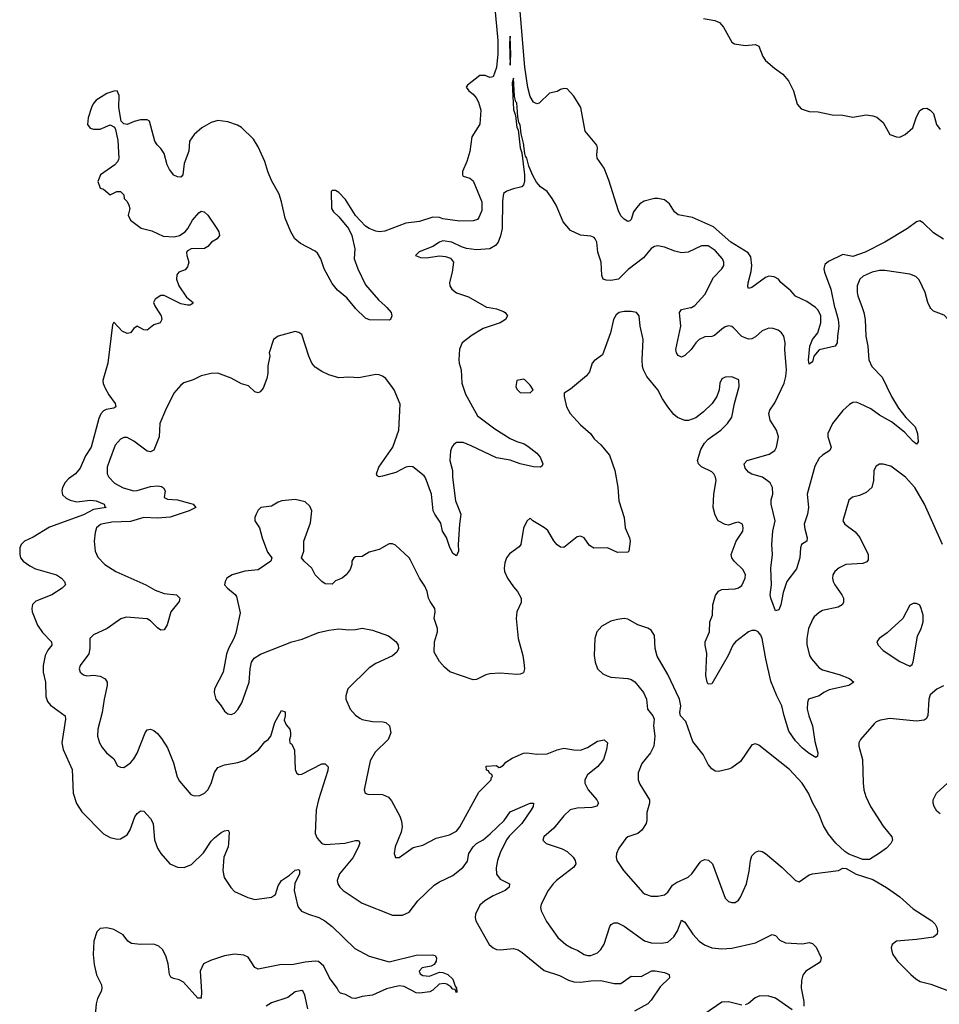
# Model space of a CAD drawing. Header units: inches. Extents: x 1834610 to 2027685, y 642842 to 774116.
# Tile 598 of 632: x 1994130 to 1999605, y 735853 to 741714. Entities that reach past the tile are written whole.
import ezdxf

# ---------------------------------------------------------------- set-up
doc = ezdxf.new("R2010")
doc.units = ezdxf.units.IN
doc.header["$MEASUREMENT"] = 0
doc.layers.add('B9793', color=7, linetype='Continuous')
doc.layers.add('B9794', color=7, linetype='Continuous')

msp = doc.modelspace()

# ---------------------------------------------------------------- linework, layer by layer
at = {"layer": 'B9793', "color": 5}
for points, elevation in [([(1994941.3, 740000), (1994973.1, 739950), (1994976.5, 739930), (1994966.8, 739910), (1994930, 739896.4), (1994890, 739865.6), (1994870, 739867.8), (1994830, 739889.4), (1994810, 739876), (1994790.3, 739849.7), (1994770, 739845.6), (1994740.1, 739860.1), (1994690, 739912.3), (1994682, 739898), (1994654.6, 739670), (1994625.7, 739565.7), (1994627.7, 739547.7), (1994640, 739520), (1994661, 739481), (1994698.2, 739430), (1994703.7, 739410), (1994690, 739401.4), (1994645.9, 739394.1), (1994630, 739385.7), (1994613.1, 739366.9), (1994600.8, 739339.2), (1994556, 739170), (1994522.9, 739117.1), (1994490, 739043.5), (1994462.3, 739010), (1994420.1, 738979.9), (1994401.6, 738958.4), (1994385.3, 738930), (1994380.4, 738910), (1994386, 738886), (1994406.4, 738866.4), (1994430, 738854), (1994470, 738843.8), (1994550, 738853.6), (1994586, 738850), (1994633.4, 738830), (1994636.7, 738816.7), (1994646, 738810), (1994570, 738798.5), (1994510, 738765.9), (1994307.7, 738692.3), (1994210, 738632.8), (1994159.1, 738610), (1994139.1, 738590), (1994130.5, 738570), (1994130.4, 738530), (1994135.8, 738510), (1994150.4, 738490), (1994190, 738462.4), (1994224.8, 738444.8), (1994349.1, 738409.1), (1994379.1, 738390), (1994397.3, 738370), (1994402.8, 738350), (1994384, 738330), (1994322, 738290), (1994226.6, 738253.4), (1994207.6, 738232.4), (1994203.2, 738210), (1994205.4, 738190), (1994235.9, 738110), (1994266.8, 738066.8), (1994320.3, 738010), (1994321.1, 737990), (1994298.3, 737961.8), (1994281.4, 737930), (1994269.4, 737870), (1994270.7, 737830), (1994284.4, 737770), (1994285.4, 737685.5), (1994295.3, 737655.3), (1994312.9, 737632.9), (1994400.3, 737570), (1994403.1, 737550), (1994382, 737410), (1994390.2, 737370), (1994442.8, 737250), (1994448.1, 737110), (1994467.8, 737047.8), (1994499.5, 736999.5), (1994630, 736868.7), (1994670, 736845.3), (1994710, 736837), (1994730, 736837.6), (1994770, 736862.4), (1994787.9, 736892.1), (1994815.8, 736970), (1994830, 736988.4), (1994850, 737003.8), (1994870, 737003), (1994910, 736959.3), (1994924.6, 736930), (1994933, 736833), (1994950, 736782), (1994970.2, 736750.2), (1995023.8, 736690), (1995070, 736670.3), (1995110, 736668), (1995154.2, 736685.8), (1995224.6, 736755.4), (1995270, 736823.8), (1995290, 736843.8), (1995330, 736875.8), (1995350, 736886), (1995372, 736890), (1995378.4, 736878.4), (1995373.8, 736810), (1995370.9, 736790), (1995346.7, 736730), (1995339.2, 736650), (1995347.7, 736607.7), (1995388, 736548), (1995410, 736525.2), (1995488.7, 736488.7), (1995530, 736477.5), (1995630, 736490.2), (1995652.9, 736507.1), (1995670, 736557.6), (1995690, 736590.2), (1995737.6, 736622.4), (1995770, 736652.4), (1995790, 736656.3), (1995796.3, 736650), (1995797, 736630), (1995768.4, 736571.6), (1995764.5, 736530), (1995783.4, 736443.4), (1995789.5, 736429.4), (1995808.1, 736408.1), (1995849.4, 736389.4), (1995910.5, 736370), (1995946.7, 736350), (1995990, 736316), (1996126.4, 736186.4), (1996210, 736140.5), (1996330, 736106), (1996490, 736145.8), (1996587.5, 736147.5), (1996603.5, 736143.5), (1996612.7, 736130), (1996610.4, 736109.6), (1996598.8, 736090), (1996579.5, 736080.5), (1996527.3, 736070), (1996508, 736050), (1996513.7, 736033.7), (1996530, 736024.9), (1996570, 736020.4), (1996630, 736045.5), (1996650, 736042.4), (1996678.8, 736030), (1996710, 736002.8), (1996722, 735962), (1996730.4, 735950), (1996733.2, 735926.8), (1996730, 735922), (1996722, 735942), (1996710, 735942.7), (1996698, 735958), (1996673.9, 735973.9), (1996657.8, 735977.8), (1996627.1, 735972.9), (1996590, 735937.4), (1996571.9, 735928.1), (1996510, 735918.9), (1996490, 735921.1), (1996418.6, 735958.6), (1996390, 735964.2), (1996313.8, 735946.2), (1996230, 735907.3), (1996170, 735898.8), (1996130, 735886.9), (1996110, 735889.3), (1996070, 735911.5), (1996040.4, 735920.4), (1996030, 735929.3), (1996020.9, 735950), (1995975.4, 736010), (1995940.6, 736080.6), (1995910, 736107.1), (1995890, 736109.8), (1995830, 736103.4), (1995750, 736089), (1995690, 736089.8), (1995550, 736063), (1995530, 736071.8), (1995490, 736134.7), (1995465.6, 736145.6), (1995410, 736150.9), (1995350, 736141.5), (1995265.6, 736114.4), (1995225.6, 736094.4), (1995205.2, 736050), (1995212.3, 735927.7), (1995210.3, 735890), (1995190.6, 735889.4), (1995105.1, 735985.1), (1995079.8, 735999.8), (1995045.9, 736005.9), (1995030, 736014), (1995022, 736030), (1995013.8, 736093.8), (1995001.3, 736141.3), (1994979.8, 736179.8), (1994959.6, 736199.6), (1994930, 736210.7), (1994849.8, 736209.8), (1994795.5, 736215.5), (1994774.7, 736230), (1994746.2, 736266.2), (1994690, 736298.5), (1994650, 736308.5), (1994610, 736303.5), (1994590, 736284.5), (1994572.2, 736230), (1994568, 736150), (1994572.9, 736090), (1994587.7, 736027.7), (1994617.1, 735970), (1994619.3, 735950), (1994614.9, 735930), (1994593.1, 735886.9), (1994584.8, 735855.2), (1994580.7, 735790)], 220), ([(1996926.3, 740000), (1996970, 739991.7), (1997010, 739976.5), (1997020.5, 739970), (1997034, 739950), (1997022, 739930), (1996990.7, 739910), (1996890, 739876.2), (1996824.7, 739835.3), (1996764.6, 739790), (1996747.8, 739752.2), (1996744.5, 739690), (1996745.8, 739670), (1996757.8, 739630), (1996762.3, 739550), (1996784.3, 739484.3), (1996855.2, 739355.2), (1996959.3, 739279.3), (1997050, 739221.1), (1997090, 739202.9), (1997133.4, 739190), (1997156, 739176), (1997210, 739134), (1997228.4, 739110), (1997244, 739070), (1997241, 739059), (1997230.6, 739049.4), (1997188.4, 739051.6), (1997110, 739069.8), (1997050, 739092.3), (1996970, 739105.5), (1996817.8, 739177.8), (1996770, 739196.1), (1996730, 739196.1), (1996714.2, 739185.8), (1996702.8, 739170), (1996694.2, 739145.8), (1996691.8, 739090), (1996706.7, 739030), (1996706.8, 738990), (1996725.2, 738850), (1996756, 738770), (1996747.8, 738710), (1996740.3, 738590), (1996742, 738550), (1996730, 738522), (1996710, 738537.2), (1996690, 738579), (1996672.1, 738632.1), (1996647.9, 738670), (1996637.1, 738717.1), (1996601.4, 738770), (1996592.9, 738790), (1996581.2, 738890), (1996547.1, 738987.1), (1996537.9, 738997.9), (1996470, 739052.8), (1996450, 739055.1), (1996430, 739049.8), (1996370, 739019.2), (1996290, 738996.3), (1996270, 738992), (1996258.6, 738998.6), (1996254, 739010), (1996268.7, 739050), (1996350.9, 739170), (1996388.5, 739270), (1996394.7, 739425.2), (1996360.5, 739510), (1996350, 739525.1), (1996310, 739577), (1996290, 739591.8), (1996270, 739599.6), (1996250, 739602), (1996150, 739582.3), (1996090, 739586.3), (1996030, 739581.6), (1995970, 739599.5), (1995930, 739619.3), (1995890, 739646), (1995869.6, 739670), (1995851.5, 739710), (1995810, 739839), (1995791.9, 739851.9), (1995770, 739858), (1995670, 739829.3), (1995641, 739810), (1995616, 739730), (1995618.8, 739710), (1995607.3, 739652.7), (1995607.6, 739610), (1995602, 739578), (1995579.5, 739520.5), (1995561.1, 739498.9), (1995550, 739492.7), (1995530, 739499.3), (1995493.4, 739533.4), (1995450, 739545.6), (1995390, 739580.7), (1995310, 739609.5), (1995270, 739607.6), (1995210, 739593.3), (1995162.8, 739570), (1995108.1, 739551.9), (1995090, 739538.7), (1995048.9, 739490), (1994998.7, 739390), (1994964.9, 739310), (1994960.3, 739230), (1994929, 739151), (1994910, 739141.1), (1994890, 739146), (1994810, 739205.1), (1994770, 739226.9), (1994750, 739226.6), (1994730, 739216.3), (1994699.7, 739180.3), (1994664.7, 739090), (1994651.8, 739050), (1994650.3, 739030), (1994652, 739010), (1994660.4, 738990), (1994695.6, 738955.6), (1994746.9, 738926.9), (1994810, 738910.2), (1994830, 738911), (1994910, 738935.3), (1994950, 738938.4), (1994974.6, 738934.6), (1994987.4, 738927.4), (1994996.4, 738910), (1994990.7, 738870), (1995010, 738860.3), (1995070, 738856.1), (1995150, 738834.9), (1995164, 738830), (1995179.1, 738810), (1995138.8, 738790), (1995027, 738753), (1994950, 738746.8), (1994870, 738750.4), (1994790, 738726.6), (1994678, 738722), (1994626.4, 738713.6), (1994611.3, 738708.7), (1994588.4, 738690), (1994579.5, 738660.5), (1994574.3, 738610), (1994578.9, 738550), (1994595.1, 738515.1), (1994637, 738470), (1994703.7, 738430), (1994880.4, 738350), (1994937.2, 738317.2), (1994990, 738299.1), (1995064.7, 738290), (1995083.8, 738270), (1995080.5, 738250), (1995030, 738189.4), (1995007.8, 738112.2), (1994990, 738081.6), (1994970, 738080.5), (1994950, 738094.3), (1994910, 738136), (1994890, 738147.4), (1994763.4, 738156.6), (1994731.7, 738148.3), (1994650.6, 738090), (1994570, 738053), (1994548.9, 738030), (1994547.8, 737970), (1994541.6, 737938.4), (1994490.4, 737870), (1994484.4, 737850), (1994490.7, 737830), (1994510, 737813.4), (1994530, 737808.7), (1994570, 737811.8), (1994610, 737806.3), (1994639.3, 737790), (1994652, 737770), (1994651.8, 737750), (1994632.6, 737670), (1994622.3, 737590), (1994596.5, 737490), (1994594, 737450), (1994605.7, 737410), (1994621.8, 737381.8), (1994648, 737350), (1994690, 737314), (1994713, 737273), (1994730, 737264), (1994750, 737263), (1994790, 737290.6), (1994810, 737313.4), (1994830, 737347.3), (1994878, 737470), (1994890, 737486), (1994910, 737490.4), (1994930, 737482), (1994950, 737466), (1994975.5, 737435.5), (1995010, 737380.3), (1995046.5, 737290), (1995067.3, 737207.3), (1995081.4, 737181.4), (1995150, 737102), (1995170, 737093.4), (1995203.3, 737096.7), (1995230, 737110.6), (1995250, 737130.7), (1995270, 737166.8), (1995290, 737233.4), (1995310, 737263.1), (1995350, 737278.3), (1995430, 737293.1), (1995470, 737305.7), (1995552, 737368), (1995590, 737415.5), (1995609.3, 737430), (1995625.2, 737450), (1995650, 737531), (1995690, 737602), (1995710, 737594), (1995711, 737571), (1995705.4, 737545.4), (1995717.3, 737517.3), (1995738.8, 737490), (1995742.8, 737470), (1995742.8, 737450), (1995736, 737430), (1995738.8, 737410), (1995750, 737400.7), (1995766.5, 737366.5), (1995770.3, 737250.3), (1995779.1, 737230), (1995790, 737220.5), (1995810, 737223.1), (1995930, 737284.4), (1995950, 737284.9), (1995966, 737266), (1995965.5, 737245.5), (1995910.3, 737070.3), (1995895.8, 737010), (1995890.2, 736870.2), (1995901.2, 736841.2), (1995928.5, 736810), (1995950, 736804), (1996066.9, 736813.1), (1996130, 736827.6), (1996148.2, 736828.2), (1996154.8, 736814.8), (1996148.1, 736790), (1996114.5, 736725.5), (1996034.9, 736630), (1996021.3, 736590), (1996023.8, 736570), (1996036.4, 736550), (1996057.1, 736530), (1996170, 736455.6), (1996350, 736383.6), (1996410, 736384.6), (1996450, 736401.6), (1996501.1, 736470), (1996598, 736562), (1996630, 736582.3), (1996710, 736620.8), (1996769.9, 736670.1), (1996795.4, 736704.6), (1996805.3, 736750), (1996830, 736791.4), (1996850, 736811.2), (1996890, 736833), (1996931.8, 736868.2), (1997013.7, 736946.3), (1997050, 736998.7), (1997170, 737050.3), (1997190, 737050.6), (1997187.7, 737030), (1997176, 737010), (1997119.3, 736930), (1997045.3, 736854.7), (1997028.7, 736831.3), (1996990, 736754.7), (1996974.2, 736710), (1996966.5, 736666.5), (1996968.5, 736628.5), (1996990, 736598.9), (1997047.3, 736570), (1997044.4, 736550), (1997021.3, 736530), (1996950, 736499.4), (1996899.5, 736470), (1996870, 736442.4), (1996844.9, 736390), (1996841.1, 736370), (1996846.7, 736350), (1996924.9, 736210), (1996950, 736188.8), (1996970, 736180.3), (1996990, 736177.4), (1997070, 736186), (1997097.8, 736177.8), (1997122.6, 736162.6), (1997253.7, 736053.6), (1997344.2, 736024.2), (1997397.7, 735997.7), (1997430, 735987.8), (1997470, 735984.6), (1997530, 735993.5), (1997590, 735994.2), (1997670, 735978), (1997710, 735978), (1997770, 736020.3), (1997830, 736019.2), (1997892.9, 736052.9), (1997913.1, 736053.1), (1997970, 736042), (1997997.1, 736030), (1997998, 736010), (1997943, 735957), (1997890, 735877.4), (1997870, 735856.4), (1997790, 735812.8)], 240), ([(1999624, 738590), (1999516.4, 738830), (1999458.7, 738930), (1999403.6, 738990), (1999316.9, 739056.9), (1999270, 739067.8), (1999250, 739067.3), (1999230, 739057), (1999215.3, 739030), (1999213.8, 738970), (1999202.8, 738930), (1999170, 738899.2), (1999130, 738882), (1999087.9, 738872.1), (1999066.8, 738853.2), (1999030.4, 738730), (1999042, 738710), (1999104.6, 738664.6), (1999131.4, 738631.4), (1999182, 738530), (1999181.4, 738498.6), (1999173.4, 738486.6), (1999150, 738477.3), (1999049.4, 738470.6), (1999008.4, 738451.6), (1998983.7, 738430), (1998971.4, 738408.5), (1998968.9, 738390), (1998972.9, 738370), (1998982.3, 738350), (1999025.2, 738290), (1999034.6, 738270), (1999035.8, 738244.2), (1999027.7, 738230), (1999002.7, 738217.4), (1998910, 738196.4), (1998890, 738185.4), (1998861, 738159), (1998852.1, 738148), (1998826.7, 738090), (1998816.1, 738030), (1998815.6, 737995.6), (1998833.4, 737930), (1998844.6, 737910), (1998890, 737855.6), (1998910, 737844.1), (1999010, 737815.9), (1999070, 737792.1), (1999096.3, 737770), (1999066.8, 737750), (1998950, 737725.3), (1998917, 737710), (1998890, 737689.7), (1998827, 737670), (1998820.3, 737650), (1998818.8, 737610), (1998827.5, 737570), (1998850.3, 737509.7), (1998863.4, 737416.6), (1998881.1, 737350), (1998879.1, 737330), (1998870, 737322), (1998830, 737345.8), (1998790, 737377.6), (1998750, 737421), (1998710, 737479.6), (1998680.8, 737570), (1998667.1, 737630), (1998637, 737690), (1998602.8, 737777.2), (1998572.5, 737910), (1998551.2, 738030), (1998542.5, 738050), (1998526.3, 738070), (1998510, 738078.2), (1998490, 738077.4), (1998470, 738069.9), (1998391.8, 738010), (1998376.3, 737990), (1998347.3, 737930), (1998250, 737760.9), (1998230, 737758), (1998223, 737770), (1998215.6, 737810), (1998221.4, 737941.4), (1998211.1, 737990), (1998212.1, 738010), (1998237.7, 738070), (1998238.2, 738130), (1998254, 738170), (1998256.8, 738230), (1998272.9, 738287.1), (1998290, 738312.2), (1998310, 738322), (1998390, 738326.3), (1998410, 738332), (1998430, 738345.3), (1998449.6, 738389.6), (1998451, 738410), (1998438.3, 738438.3), (1998383.5, 738490), (1998369.7, 738510), (1998366.9, 738530), (1998396.3, 738610), (1998435.1, 738670), (1998438, 738690), (1998434.5, 738710), (1998410, 738722), (1998390, 738719.5), (1998350, 738704.7), (1998330, 738708.2), (1998288.5, 738730), (1998270, 738763.7), (1998259.8, 738810), (1998262.8, 738890), (1998276.8, 738970), (1998273.1, 738990), (1998262.6, 739010), (1998250, 739021.7), (1998190, 739052.4), (1998172.4, 739070), (1998165.3, 739090), (1998184.7, 739155.3), (1998207.3, 739192.7), (1998230, 739217), (1998303.6, 739270), (1998343.6, 739310), (1998370, 739347.3), (1998386, 739430), (1998413.6, 739530), (1998412, 739570), (1998370, 739587.3), (1998330, 739585.1), (1998310, 739576), (1998299.3, 739550), (1998294.4, 739510), (1998280.4, 739470), (1998252.4, 739430), (1998200.4, 739379.6), (1998155.4, 739344.6), (1998113, 739327), (1998090, 739327.7), (1998045.8, 739345.8), (1998024, 739364), (1997988.7, 739410), (1997957, 739457), (1997929.7, 739510), (1997864.7, 739590), (1997845.1, 739630), (1997839.1, 739650), (1997836.4, 739690), (1997842.7, 739810), (1997823.6, 739890), (1997818, 739950), (1997802, 739970), (1997770, 739976.9), (1997730, 739977.7), (1997698.8, 739970), (1997682.2, 739957.8), (1997666.3, 739930), (1997648.4, 739850), (1997601, 739719), (1997550, 739684), (1997538.8, 739670), (1997522.5, 739617.5), (1997505.8, 739594.2), (1997410, 739514), (1997371.3, 739490), (1997371.3, 739470), (1997386, 739410), (1997407.7, 739370), (1997470, 739302.4), (1997527.7, 739250), (1997550, 739219.1), (1997590, 739183), (1997642.5, 739122.5), (1997674.3, 739030), (1997692.1, 738932.1), (1997696.5, 738850), (1997729.1, 738750), (1997734.7, 738690), (1997760.3, 738630), (1997764.2, 738610), (1997757.3, 738550), (1997750, 738543.7), (1997690, 738542.4), (1997630.7, 738570.7), (1997548.9, 738568.9), (1997523.5, 738583.5), (1997490, 738629.6), (1997470, 738638.7), (1997450, 738635.1), (1997370, 738572.3), (1997350, 738574.5), (1997330, 738587), (1997310, 738612), (1997273.8, 738673.8), (1997255.1, 738690), (1997186, 738730), (1997170, 738746), (1997150, 738728), (1997130, 738688), (1997113, 738590), (1997103.1, 738576.9), (1997046.1, 738533.9), (1997028.8, 738511.2), (1997018.3, 738481.7), (1997014.4, 738450), (1997016.4, 738430), (1997035.3, 738390), (1997070, 738337.1), (1997094, 738310), (1997115.3, 738270), (1997116.2, 738243.8), (1997090.4, 738190), (1997086.7, 738150), (1997097.8, 738030), (1997126, 737930), (1997132.2, 737887.8), (1997136.4, 737850), (1997130, 737826.6), (1997110, 737817.6), (1997090, 737816.3), (1996990, 737823.7), (1996930, 737819.3), (1996906, 737814), (1996850, 737786.6), (1996830, 737783.7), (1996692.1, 737832.1), (1996658.9, 737858.9), (1996630, 737894), (1996597.2, 737950), (1996599.3, 738010), (1996618.7, 738070), (1996618, 738090), (1996598.5, 738150), (1996604.8, 738190), (1996602.2, 738210), (1996573.6, 738250), (1996563.8, 738270), (1996555.4, 738310), (1996542.8, 738342.8), (1996511.3, 738390), (1996457.5, 738497.5), (1996449.4, 738510), (1996366.8, 738586.8), (1996350, 738594), (1996330, 738593.2), (1996270, 738560.9), (1996210, 738543.7), (1996170, 738519.5), (1996130, 738515.8), (1996120.5, 738510), (1996107, 738490), (1996108.2, 738470), (1996098.3, 738441.7), (1996074, 738410), (1996050, 738389.3), (1996010, 738373.2), (1995990, 738354), (1995950, 738356), (1995929, 738370), (1995889.7, 738409.7), (1995869.2, 738450), (1995824, 738490), (1995808.7, 738510), (1995821.2, 738550), (1995822.7, 738610), (1995861.5, 738718.5), (1995869.2, 738790), (1995858.6, 738818.6), (1995830, 738844), (1995770, 738857.2), (1995691.1, 738848.9), (1995670, 738842), (1995630, 738819), (1995566, 738810), (1995550, 738794), (1995537.3, 738770), (1995531, 738750), (1995531, 738730), (1995558.8, 738690), (1995573, 738630), (1995605.1, 738545.1), (1995631.3, 738510), (1995626, 738490), (1995550, 738439.3), (1995470, 738431.8), (1995396, 738410), (1995364, 738390), (1995352.7, 738370), (1995350.3, 738350), (1995367.2, 738330), (1995413, 738293), (1995420.2, 738280.2), (1995442.3, 738182.3), (1995417.4, 738062.6), (1995405.3, 738030), (1995372.7, 737970), (1995362.3, 737937.7), (1995341.3, 737830), (1995290.4, 737730), (1995288.1, 737708.1), (1995297.3, 737670), (1995330.5, 737630), (1995350, 737597.3), (1995370, 737581.6), (1995390, 737578), (1995410, 737585.5), (1995430, 737607.3), (1995453.4, 737646.6), (1995496.3, 737770), (1995502.9, 737850), (1995511.3, 737890), (1995526.3, 737913.7), (1995563.1, 737936.9), (1995749.8, 738010.2), (1995813, 738027), (1995910, 738065.5), (1995970, 738080.5), (1996030, 738088.2), (1996090, 738081.3), (1996130, 738083.8), (1996170, 738092.7), (1996230, 738079.5), (1996326.5, 738046.5), (1996370.8, 738010), (1996382.8, 737990), (1996386, 737970), (1996374.8, 737950), (1996350, 737927), (1996250, 737882), (1996210, 737856.4), (1996084.4, 737730), (1996072.7, 737690), (1996072.7, 737670), (1996098.4, 737610), (1996130, 737574.9), (1996155.4, 737555.4), (1996170, 737548.1), (1996230, 737537.2), (1996295.1, 737535.1), (1996310.7, 737530), (1996332.4, 737510), (1996339.5, 737470), (1996324.4, 737430), (1996246.8, 737353.2), (1996217.8, 737302.2), (1996180.5, 737130), (1996186.8, 737110), (1996203.1, 737103.1), (1996290, 737102.3), (1996325.5, 737085.5), (1996344.8, 737064.8), (1996392.6, 736972.6), (1996403.1, 736943.1), (1996407.1, 736910), (1996401.3, 736878.7), (1996366.4, 736790), (1996360.7, 736750), (1996367.5, 736727.5), (1996390, 736727.3), (1996473.9, 736786.1), (1996530, 736801.1), (1996610, 736842.3), (1996690, 736861.8), (1996730, 736883.9), (1996750.4, 736909.6), (1996864.2, 737115.8), (1996937.2, 737190), (1996938, 737202), (1996946, 737210), (1996942, 737222), (1996928, 737228), (1996922, 737242), (1996910, 737246), (1996908.4, 737271.6), (1996970, 737274), (1996983.6, 737263.6), (1996990, 737264.7), (1997010, 737276), (1997025.4, 737294.6), (1997061.4, 737318.6), (1997130, 737347.2), (1997150, 737350.3), (1997210, 737342), (1997270, 737343.1), (1997330, 737367.6), (1997370, 737377.4), (1997430, 737367.6), (1997470, 737366.7), (1997510, 737381.7), (1997570, 737418.5), (1997610, 737426.4), (1997630.4, 737410), (1997624.7, 737370), (1997605.6, 737310), (1997572.2, 737267.8), (1997510, 737219.8), (1997494.2, 737190), (1997495.2, 737170), (1997513.8, 737130), (1997565.7, 737070), (1997576.4, 737050), (1997567.3, 737032.7), (1997536.3, 737023.7), (1997450, 737020.2), (1997408.5, 737010), (1997370, 736975.8), (1997310, 736901.6), (1997250.8, 736850), (1997244.9, 736830), (1997264.7, 736810), (1997359.4, 736779.4), (1997390, 736763.7), (1997425.7, 736730), (1997438, 736710), (1997441.3, 736690), (1997430.4, 736670), (1997327, 736590), (1997307.2, 736570), (1997276.5, 736530), (1997234, 736450), (1997230.4, 736430), (1997235.8, 736410), (1997266.4, 736346.4), (1997334, 736250), (1997382.4, 736210), (1997415.5, 736190), (1997453.3, 736173.3), (1997490, 736150.3), (1997510, 736144), (1997530, 736144), (1997570, 736159.5), (1997590, 736179.1), (1997610, 736210.8), (1997643.7, 736316.3), (1997651.9, 736328.1), (1997670, 736337.4), (1997690, 736337.3), (1997730, 736319), (1997850, 736230.2), (1997890, 736219), (1997950, 736216.9), (1997990, 736224), (1998025.3, 736254.8), (1998046.2, 736290), (1998070, 736353.7), (1998090, 736342.4), (1998137.1, 736270), (1998174.9, 736230), (1998207.1, 736207.1), (1998250, 736190.3), (1998310, 736183.2), (1998370, 736188), (1998510, 736219.6), (1998610, 736268), (1998630, 736263), (1998655.8, 736235.8), (1998690, 736219.5), (1998790, 736213.8), (1998830, 736220.3), (1998850, 736216), (1998872.8, 736192.8), (1998902.6, 736130), (1998898.4, 736110), (1998890, 736099.5), (1998810.5, 736050), (1998792.9, 736027.1), (1998784.5, 735995.5), (1998782, 735950), (1998798, 735870), (1998798.7, 735841.3)], 260), ([(1996315.8, 740000), (1996342.8, 739970), (1996346.8, 739950), (1996338, 739930), (1996330, 739925.2), (1996212.8, 739927.2), (1996190, 739937.6), (1996130, 739994.5), (1996125.4, 740000)], 220), ([(1999145.3, 740000), (1999155.8, 739970), (1999164, 739930), (1999167.3, 739830), (1999180.3, 739770), (1999186.2, 739690), (1999203.9, 739650), (1999265.1, 739585.1), (1999321, 739470), (1999362.1, 739402.1), (1999405.4, 739345.4), (1999460.8, 739290), (1999474.5, 739250), (1999478.8, 739201.1), (1999470, 739187.8), (1999450, 739203.1), (1999398.1, 739258.1), (1999320.3, 739320.3), (1999250, 739359.8), (1999196.8, 739396.8), (1999130, 739429.7), (1999110, 739438), (1999090, 739434.7), (1999070, 739423.6), (1999030, 739387.3), (1998969, 739310), (1998940.9, 739250), (1998940.9, 739230), (1998960.8, 739170), (1998953.4, 739150), (1998910, 739122.3), (1998890, 739104), (1998863.8, 739056.2), (1998819.2, 738890), (1998826.6, 738810), (1998819.8, 738770), (1998801.5, 738710), (1998803.9, 738683.9), (1998819, 738630), (1998817.1, 738610), (1998785.5, 738590), (1998778.8, 738570), (1998775.2, 738510), (1998754.1, 738445.9), (1998698.4, 738370), (1998675.8, 738304.2), (1998662.4, 738230), (1998650, 738201.2), (1998630, 738195.3), (1998602, 738270), (1998598.7, 738290), (1998606.3, 738350), (1998602.3, 738450), (1998613, 738530), (1998608.2, 738590), (1998614.8, 738670), (1998628.8, 738730), (1998603.4, 738830), (1998604.6, 738855.4), (1998614.6, 738890), (1998612.8, 738930), (1998597.3, 738957.3), (1998553.6, 738990), (1998488.3, 739008.3), (1998470, 739019.5), (1998450, 739045.2), (1998442.9, 739070), (1998461.2, 739090), (1998593.2, 739126.8), (1998626.2, 739150), (1998635.4, 739170), (1998647.9, 739230), (1998635.5, 739270), (1998597.7, 739330), (1998590.8, 739370), (1998596.4, 739390), (1998626.2, 739433.9), (1998681.1, 739550), (1998691.7, 739590), (1998694.8, 739630), (1998686.2, 739750), (1998688.3, 739790), (1998680.5, 739830), (1998665.6, 739850), (1998645, 739865), (1998615.7, 739875.7), (1998590, 739876.8), (1998550, 739861), (1998510, 739826.2), (1998490, 739814.8), (1998470, 739812.3), (1998430, 739828.5), (1998379.4, 739879.4), (1998370, 739886.6), (1998350, 739890.9), (1998330, 739885.7), (1998310, 739872.4), (1998266, 739834), (1998250, 739827.7), (1998210, 739825), (1998174.9, 739810), (1998154.9, 739790), (1998127, 739750), (1998090, 739715.1), (1998070, 739704.5), (1998050, 739715.1), (1998040.5, 739730), (1998035.8, 739750), (1998066.8, 739890), (1998058.3, 739970), (1998071.1, 739988.9), (1998123.7, 740000)], 240), ([(1998982.4, 740000), (1999003.5, 739930), (1999007.2, 739890), (1998998.2, 739830), (1998997.4, 739790), (1998986, 739770), (1998890, 739749.3), (1998858.8, 739710), (1998850, 739678), (1998830, 739664), (1998827, 739687), (1998833.7, 739770), (1998849.3, 739810), (1998881.8, 739850), (1998899.1, 739910), (1998898.9, 739950), (1998884.2, 739984.2), (1998874.8, 739994.8), (1998867.2, 740000)], 220), ([(2000000, 739171.1), (1999990.5, 739190.5), (1999922.4, 739370), (1999889.1, 739430), (1999830, 739504.8), (1999810, 739522.3), (1999770, 739538.5), (1999751.3, 739551.3), (1999745.4, 739570), (1999746.8, 739586.8), (1999760.8, 739650), (1999750, 739722.7), (1999701.7, 739830), (1999678, 739898), (1999658.4, 739930), (1999634.1, 739954.1), (1999570, 739978.4), (1999554, 739994), (1999551.3, 740000)], 240), ([(1999630, 737749.5), (1999590.5, 737729.5), (1999550, 737695.3), (1999542, 737670), (1999537.1, 737570), (1999526.9, 737553.1), (1999515.6, 737544.4), (1999470, 737537.6), (1999310, 737553.7), (1999254.7, 737545.3), (1999230, 737534.5), (1999217.2, 737522.8), (1999136.4, 737430), (1999126.7, 737410), (1999126.4, 737390), (1999148.8, 737310), (1999151.5, 737171.5), (1999156.5, 737130), (1999167.2, 737090), (1999195.3, 737030), (1999270, 736913.4), (1999322, 736850), (1999327.3, 736830), (1999316.3, 736810), (1999290, 736782.7), (1999250, 736753.2), (1999190, 736716), (1999150, 736715.1), (1999067.3, 736747.3), (1999043, 736763), (1998990, 736812.7), (1998945.9, 736865.9), (1998915.2, 736915.2), (1998885.7, 736990), (1998851.3, 737051.3), (1998825.6, 737110), (1998787.8, 737170), (1998713.3, 737250), (1998530, 737396.2), (1998510, 737403.7), (1998490, 737397.2), (1998421, 737299), (1998370, 737260.7), (1998350, 737251.8), (1998290, 737238.4), (1998270, 737240.5), (1998250, 737254), (1998230, 737280.9), (1998200.3, 737340.3), (1998137.3, 737417.3), (1998095.5, 737535.6), (1998064.5, 737570), (1998060.5, 737590), (1998067.2, 737630), (1998058.5, 737670), (1997990, 737817.2), (1997924.9, 737924.9), (1997913.6, 737970), (1997910, 738048), (1997890, 738079.3), (1997870, 738092), (1997810, 738112), (1997750, 738145.2), (1997730, 738149.2), (1997690, 738144), (1997650, 738134), (1997595.9, 738104.1), (1997566.8, 738070), (1997554, 738030), (1997550.6, 737930), (1997556.3, 737890), (1997570.8, 737850), (1997601.1, 737821.1), (1997627.5, 737807.5), (1997650, 737800.7), (1997750, 737792.7), (1997770, 737786), (1997791.7, 737771.7), (1997844.9, 737710), (1997862, 737670), (1997868.9, 737610), (1997900.5, 737570), (1997908.2, 737550), (1997904.6, 737510), (1997912.4, 737450), (1997905.3, 737390), (1997886.4, 737350), (1997833.3, 737286.7), (1997811.6, 737230), (1997811.8, 737190), (1997822.6, 737162.6), (1997879.5, 737070), (1997879.5, 737050), (1997864.6, 736995.4), (1997864.2, 736950), (1997859.5, 736930), (1997833.4, 736890), (1997811.1, 736868.9), (1997750.8, 736850), (1997739.2, 736840.8), (1997698, 736782), (1997683, 736750), (1997680.5, 736730), (1997686, 736710), (1997725.3, 736650), (1997839.4, 736519.4), (1997850.8, 736510), (1997890, 736497), (1997930, 736497), (1997970, 736505.7), (1997990, 736521.3), (1998017.4, 736562.6), (1998040.9, 736579.1), (1998110, 736610.4), (1998132, 736630), (1998180.7, 736699.3), (1998190, 736708), (1998210, 736714.9), (1998231.6, 736711.6), (1998254, 736690), (1998330, 736484.9), (1998350, 736466), (1998370, 736458.4), (1998390, 736459.3), (1998410, 736473.4), (1998421.6, 736490), (1998456.4, 736570), (1998473.9, 736646.1), (1998481.5, 736710), (1998490, 736736.3), (1998510, 736759.5), (1998530, 736767.2), (1998550, 736762.3), (1998570.2, 736750.2), (1998670, 736668.5), (1998750, 736590.4), (1998770, 736583), (1998830, 736624), (1998850, 736630.7), (1999006, 736650), (1999030, 736662.8), (1999050, 736660.7), (1999110, 736627.3), (1999210, 736596), (1999290, 736548), (1999370, 736492.4), (1999450, 736421.6), (1999560.7, 736350), (1999580.5, 736330), (1999590.4, 736310), (1999594.9, 736290), (1999593, 736270), (1999570, 736252.3), (1999470, 736238.4), (1999350.4, 736229.6), (1999324.9, 736210), (1999319.3, 736190), (1999321.6, 736170), (1999328.4, 736150), (1999357.1, 736110), (1999434.9, 736030), (1999465, 736005), (1999490.7, 735990), (1999553.9, 735973.9), (1999650, 735936.5)], 280), ([(1999610, 736987), (1999590, 737003.7), (1999574.7, 737030), (1999569.6, 737050), (1999568, 737070), (1999587.8, 737110), (1999697, 737210)], 280), ([(1995845.5, 735825.5), (1995828.6, 735908.6), (1995818.4, 735930), (1995810, 735936.3), (1995770, 735928), (1995726.1, 735893.9), (1995630, 735862.5), (1995597.2, 735842.8)], 240), ([(1998730, 735819.5), (1998630, 735889.7), (1998590, 735901), (1998536.9, 735903.1), (1998508.2, 735891.8), (1998470, 735858.7), (1998450, 735849.7)], 260), ([(1998430, 735848.3), (1998350, 735868.6), (1998310, 735865.7), (1998210, 735796)], 260)]:
    msp.add_lwpolyline(points, dxfattribs=dict(at, elevation=elevation))
for points, elevation in [([(1997130, 739574), (1997090, 739566), (1997084.7, 739530), (1997090, 739514), (1997110, 739494), (1997170, 739492), (1997188, 739510), (1997170, 739538), (1997138, 739570)], 260), ([(1999470, 738239), (1999450, 738239), (1999430, 738228.7), (1999387.3, 738150), (1999295.1, 738064.9), (1999247.7, 738030), (1999233.4, 738010), (1999240.5, 737990), (1999270, 737959.3), (1999370, 737892.7), (1999430, 737866), (1999444, 737876), (1999450, 737892), (1999475.3, 738044.7), (1999497, 738090), (1999509.4, 738130), (1999509.3, 738170), (1999497.2, 738210), (1999490, 738228)], 280)]:
    msp.add_lwpolyline(points, close=True, dxfattribs=dict(at, elevation=elevation))
at = {"layer": 'B9794', "color": 5}
for points, elevation in [([(1998867.2, 740000), (1998815.6, 740035.6), (1998750, 740067.4), (1998720.3, 740100.3), (1998662.4, 740150), (1998648.4, 740168.4), (1998622.6, 740182.6), (1998590, 740187), (1998570, 740179.8), (1998490, 740119.7), (1998470, 740113.2), (1998464.9, 740124.9), (1998466.7, 740146.7), (1998485.7, 740214.3), (1998489.9, 740250.1), (1998482.2, 740302.3), (1998466.6, 740326.6), (1998364.4, 740390), (1998261.2, 740481.2), (1998135.4, 740535.4), (1998050, 740552.6), (1998029, 740569), (1997998.5, 740618.5), (1997970, 740641.1), (1997930, 740649.8), (1997910, 740648.7), (1997847.5, 740632.5), (1997823.2, 740616.8), (1997803.5, 740596.5), (1997785.5, 740570), (1997770, 740524), (1997763, 740517), (1997750, 740512), (1997730, 740526), (1997710, 740546.3), (1997696.3, 740576.3), (1997638.1, 740758.1), (1997609.9, 740830), (1997569, 740890), (1997566.3, 740910), (1997570.8, 740950), (1997566.1, 740966.1), (1997496, 741050), (1997470.9, 741190), (1997430, 741258), (1997390, 741301.2), (1997370, 741304), (1997350, 741299), (1997330, 741285.2), (1997284.1, 741275.9), (1997222.5, 741217.5), (1997210, 741212.7), (1997190, 741222.7), (1997170, 741257), (1997154.9, 741310), (1997137.3, 741430), (1997086.3, 742050)], 220), ([(1996945.5, 741930), (1996977.8, 741590), (1996977.3, 741510), (1996970, 741428.7), (1996950, 741374), (1996930, 741369.3), (1996902, 741382), (1996870, 741382), (1996796.8, 741323.2), (1996788.9, 741311.1), (1996804, 741290), (1996830, 741270.8), (1996848.8, 741248.8), (1996862.6, 741222.6), (1996875.3, 741175.3), (1996869.1, 741090.9), (1996823.1, 741016.9), (1996810.1, 740929.9), (1996792.3, 740870), (1996766.7, 740810), (1996765.7, 740790), (1996770, 740783), (1996810, 740770.3), (1996830, 740754), (1996881.5, 740630), (1996881.2, 740578.8), (1996864.4, 740535.6), (1996855.1, 740524.9), (1996830, 740516.3), (1996750, 740514.3), (1996650, 740528.6), (1996630, 740536.4), (1996590, 740537.6), (1996510, 740513.1), (1996430, 740502), (1996304.9, 740455.1), (1996270, 740451.4), (1996250, 740455), (1996211.1, 740470), (1996190, 740485.2), (1996128.7, 740548.7), (1996070, 740642.7), (1996030, 740684), (1996010, 740697.6), (1995990, 740697.2), (1995984.9, 740690), (1995986.4, 740590), (1995998.4, 740570), (1996030, 740540.9), (1996088.3, 740470), (1996107.8, 740430), (1996125.8, 740350), (1996121.6, 740290), (1996143.8, 740230), (1996190, 740136.3), (1996265.7, 740045.7), (1996306.8, 740010), (1996315.8, 740000)], 220), ([(1998201.1, 741721.1), (1998268.8, 741708.8), (1998296.3, 741696.3), (1998320.9, 741670), (1998370, 741580.7), (1998386, 741570), (1998450, 741559.3), (1998510, 741565.5), (1998530, 741556.3), (1998554.9, 741494.9), (1998570.4, 741470), (1998624, 741424), (1998674, 741390), (1998706.7, 741350), (1998738, 741290), (1998759.1, 741210), (1998783.7, 741183.7), (1998830, 741166.7), (1998884.5, 741164.5), (1998967.9, 741147.9), (1999030, 741145.5), (1999090, 741134), (1999170, 741147.7), (1999210, 741142), (1999232.5, 741132.5), (1999270, 741101), (1999311.3, 741030), (1999350, 741015.5), (1999370, 741014.9), (1999402, 741030), (1999447.6, 741070), (1999470, 741134.8), (1999490, 741173), (1999510, 741185.5), (1999530, 741186.8), (1999550, 741176), (1999570, 741156), (1999589, 741089), (1999610, 741059.1)], 220), ([(1998123.7, 740000), (1998130, 740001.3), (1998150, 740012.9), (1998210, 740077.4), (1998261.5, 740178.5), (1998309.8, 740230.2), (1998322.4, 740250), (1998323, 740270), (1998315.1, 740290), (1998270, 740340.3), (1998230, 740366.6), (1998190, 740367.6), (1998110.1, 740329.9), (1998070, 740325.8), (1998030, 740335.3), (1997970, 740359.3), (1997930, 740367.4), (1997910, 740363.5), (1997890, 740351.1), (1997843.8, 740296.2), (1997753.8, 740226.2), (1997695.8, 740170), (1997650, 740160.7), (1997622.6, 740162.6), (1997604.7, 740170), (1997596.4, 740190), (1997592.4, 740270), (1997572.4, 740330), (1997566, 740390), (1997556.2, 740410), (1997550, 740417), (1997530, 740424.5), (1997470, 740432), (1997410, 740459.5), (1997366.4, 740510), (1997323.5, 740610), (1997301, 740650), (1997270, 740691.8), (1997230, 740718), (1997206.5, 740746.5), (1997186.3, 740786.3), (1997161.6, 740841.6), (1997150, 740889.2), (1997141.4, 740901.4), (1997137.7, 740917.7), (1997130, 740979), (1997115, 741035), (1997110, 741088), (1997102.5, 741102.5), (1997096.2, 741136.2), (1997090, 741219), (1997084.1, 741224.1), (1997076.1, 741256.1), (1997070, 741366), (1997063, 741337), (1997070, 741178), (1997083, 741143), (1997090, 741071.3), (1997098.5, 741058.5), (1997110, 740951), (1997120.3, 740920.3), (1997135.3, 740790), (1997135.3, 740750), (1997130.3, 740729.7), (1997120.4, 740719.6), (1997070, 740707), (1997030, 740692), (1997010, 740679.3), (1997004.4, 740635.6), (1997003.4, 740470), (1996993.8, 740426.2), (1996979.4, 740390), (1996964, 740370), (1996930, 740349.9), (1996850, 740343.2), (1996790, 740351.2), (1996760.8, 740360.8), (1996702.4, 740390), (1996650, 740396.9), (1996630, 740389.8), (1996590, 740363.7), (1996507.8, 740332.2), (1996486.8, 740310), (1996517.2, 740297.2), (1996550, 740296.5), (1996630, 740307.7), (1996664.5, 740304.5), (1996694.7, 740294.7), (1996712.4, 740270), (1996704.4, 740210), (1996688.4, 740150), (1996690.5, 740130), (1996703, 740110), (1996730, 740088.8), (1996803.2, 740063.2), (1996910, 740003.1), (1996926.3, 740000)], 240), ([(1996125.4, 740000), (1996077.1, 740057.1), (1996023.1, 740103.1), (1995990, 740144), (1995942.2, 740230), (1995923.1, 740290), (1995903.6, 740323.6), (1995890, 740335.4), (1995801.9, 740381.9), (1995768, 740410), (1995744.2, 740450), (1995710, 740531.6), (1995689.1, 740630), (1995674.5, 740674.5), (1995630, 740755.6), (1995607.3, 740810), (1995589.8, 740869.8), (1995550, 740956), (1995522.7, 741002.7), (1995450, 741072.3), (1995426.3, 741086.3), (1995370, 741105.1), (1995310, 741112.7), (1995270, 741101.6), (1995215.5, 741070), (1995170, 741029.5), (1995141.6, 740990), (1995138, 740930), (1995110, 740858), (1995100.7, 740790), (1995090, 740777.2), (1995070, 740778), (1995048.2, 740788.2), (1995022.2, 740822.2), (1995007.6, 740850), (1994990, 740917.2), (1994970, 740946.6), (1994948.2, 740968.2), (1994935.6, 740990), (1994904, 741110), (1994890, 741118), (1994850, 741117), (1994812.5, 741107.5), (1994770, 741089.4), (1994750, 741094), (1994734, 741110), (1994720.5, 741190), (1994722.7, 741262.7), (1994710, 741289.3), (1994690, 741287.8), (1994650, 741273.3), (1994585.7, 741234.3), (1994567.6, 741212.4), (1994557.1, 741190), (1994538.4, 741130), (1994533.7, 741090), (1994550, 741068.2), (1994570, 741062.4), (1994610, 741062.4), (1994670, 741086.8), (1994694.4, 741074.4), (1994700.7, 741060.7), (1994713.8, 740993.8), (1994721.3, 740890), (1994718.6, 740881.4), (1994712.8, 740867.2), (1994696.3, 740850), (1994611, 740790), (1994596.3, 740750), (1994610, 740711), (1994630, 740704.7), (1994670, 740671.3), (1994709.5, 740690.5), (1994730, 740691), (1994750, 740672), (1994752, 740650), (1994770, 740632), (1994781, 740610), (1994786, 740590), (1994776, 740550), (1994790, 740521), (1994853.2, 740473.2), (1994916.7, 740456.7), (1994985.5, 740425.5), (1995050, 740421.5), (1995082.7, 740430), (1995114.7, 740450), (1995131.5, 740470), (1995158.9, 740521.1), (1995196.6, 740563.4), (1995210, 740574), (1995229.3, 740570.7), (1995250, 740550.6), (1995303.8, 740470), (1995316.3, 740450), (1995320.7, 740430), (1995306.8, 740410), (1995271.6, 740388.4), (1995250, 740363.7), (1995230, 740351.8), (1995152, 740350), (1995130, 740337), (1995124.4, 740330), (1995124.9, 740310), (1995136.4, 740270), (1995130, 740242), (1995115.6, 740224.4), (1995078.8, 740210), (1995066, 740194), (1995064.4, 740170), (1995077.8, 740130), (1995123, 740063), (1995162.8, 740030), (1995158, 740022), (1995145.2, 740014.8), (1995130, 740013.6), (1995090, 740021.8), (1994990, 740071.6), (1994970, 740071.6), (1994936, 740050), (1994927.3, 740030), (1994934.9, 740010), (1994941.3, 740000)], 220), ([(1999630, 740406.3), (1999570, 740444), (1999510, 740505.1), (1999490, 740515.6), (1999469, 740511), (1999415.5, 740470), (1999281.1, 740390), (1999163.1, 740330), (1999090, 740304), (1999030, 740315.1), (1998945.1, 740274.9), (1998923.5, 740256.5), (1998917.3, 740230), (1998920.8, 740210), (1998958.7, 740110), (1998981.9, 740001.9), (1998982.4, 740000)], 220), ([(1999551.3, 740000), (1999537.6, 740030), (1999522, 740090), (1999486, 740166), (1999465.8, 740185.8), (1999430, 740198), (1999280.5, 740220.5), (1999250, 740220.7), (1999206, 740210), (1999152.7, 740187.3), (1999131.6, 740168.4), (1999115.9, 740130), (1999116.3, 740090), (1999121, 740070), (1999145.3, 740000)], 240)]:
    msp.add_lwpolyline(points, dxfattribs=dict(at, elevation=elevation))
at = {"layer": 'B9794', "color": 5, "elevation": 240}
msp.add_lwpolyline([(1997050, 741615.3), (1997046.5, 741573.5), (1997050, 741442), (1997054.7, 741505.2)], close=True, dxfattribs=at)

doc.saveas('drawing.dxf')
